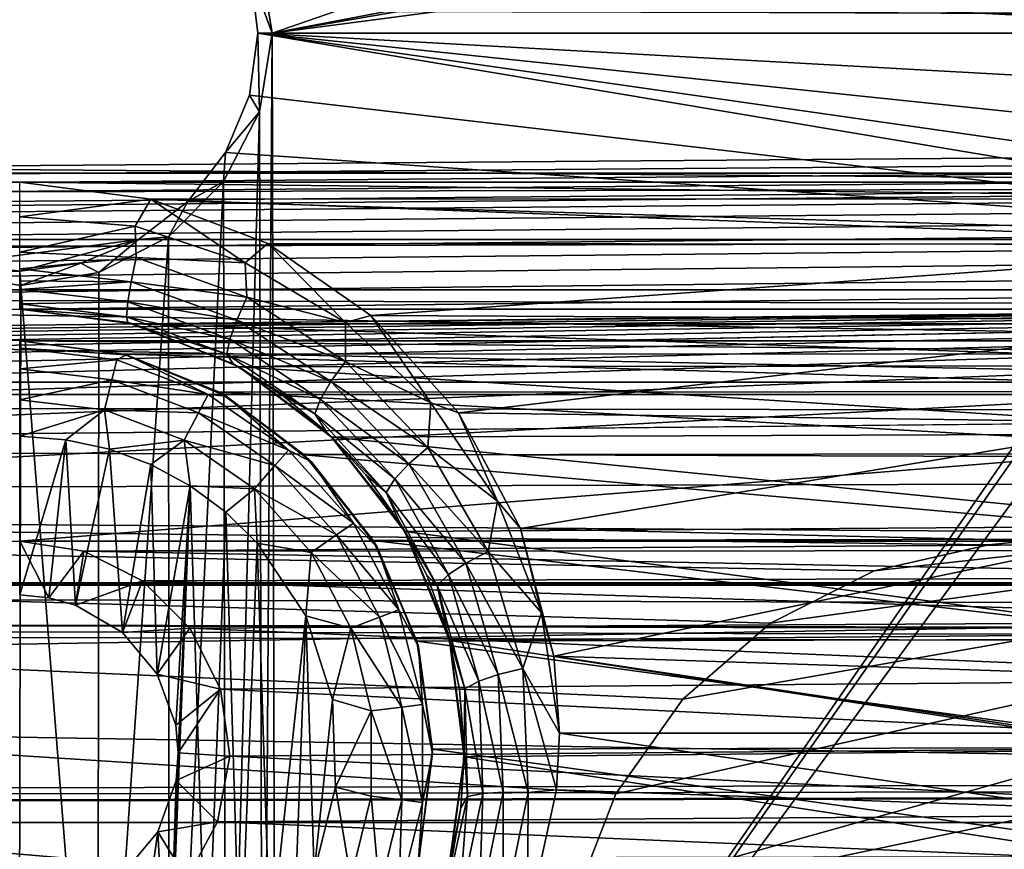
# Model space of a CAD drawing. Header units: metres. Extents: x -95 to 103, y -12 to 12.
# Tile 364 of 520: x -24.2 to -21.1, y 2.08 to 4.69. Entities that reach past the tile are written whole.
import ezdxf

# ---------------------------------------------------------------- set-up
doc = ezdxf.new("R2010")
doc.units = ezdxf.units.M
doc.layers.add('solid_P74500', color=7, linetype='CONTINUOUS')
doc.layers.add('solid_P74500_01', color=7, linetype='CONTINUOUS')

msp = doc.modelspace()

# ---------------------------------------------------------------- linework, layer by layer
at = {"layer": 'solid_P74500'}
for points in [[(-28.405056, 4.65, -1.8), (-28.445498, 4.899806, -1.8), (-14.325, 7.792304, -1.8)], [(-28.405056, 4.65, -1.8), (-14.325, 7.792304, -1.8), (-24.449167, 5.404594, -1.8)], [(-23.405056, 4.65, -1.8), (-23.445498, 4.899806, -1.8), (-14.325, 7.792304, -1.8)], [(-23.405056, 4.65, -1.8), (-14.325, 7.792304, -1.8), (-19.449167, 5.404594, -1.8)], [(-23.405056, 4.65, -1.8), (-19.449167, 5.404594, -1.8), (-19.668255, 5.292052, -1.8)], [(92.5, 4.408051, 11.696763), (92.5, 5.292573, 11.32415), (-94.018356, 4.90858, 11.495906)], [(-23.405056, 4.65, -1.8), (-19.668255, 5.292052, -1.8), (-19.84202, 5.118156, -1.8)], [(-23.393276, 0, -1.8), (-23.405056, 4.65, -1.8), (-19.84202, 5.118156, -1.8)], [(-23.393276, 0, -1.8), (-19.84202, 5.118156, -1.8), (-19.954844, 4.898603, -1.8)], [(-84.199997, 3.78, -10.861012), (92.5, 5.112957, -10.30056), (-92.5, 5.004237, -10.35396)], [(-79.199997, 3.78, -10.861012), (92.5, 5.112957, -10.30056), (-84.199997, 3.78, -10.861012)], [(-74.199997, 3.78, -10.861012), (92.5, 5.112957, -10.30056), (-79.199997, 3.78, -10.861012)], [(-69.199997, 3.78, -10.861012), (92.5, 5.112957, -10.30056), (-74.199997, 3.78, -10.861012)], [(-64.199997, 3.78, -10.861012), (92.5, 5.112957, -10.30056), (-69.199997, 3.78, -10.861012)], [(-59.200001, 3.78, -10.861012), (92.5, 5.112957, -10.30056), (-64.199997, 3.78, -10.861012)], [(-54.200001, 3.78, -10.861012), (92.5, 5.112957, -10.30056), (-59.200001, 3.78, -10.861012)], [(-49.200001, 3.78, -10.861012), (92.5, 5.112957, -10.30056), (-54.200001, 3.78, -10.861012)], [(-44.200001, 3.78, -10.861012), (92.5, 5.112957, -10.30056), (-49.200001, 3.78, -10.861012)], [(-39.200001, 3.78, -10.861012), (92.5, 5.112957, -10.30056), (-44.200001, 3.78, -10.861012)], [(-34.200001, 3.78, -10.861012), (92.5, 5.112957, -10.30056), (-39.200001, 3.78, -10.861012)], [(-29.200001, 3.78, -10.861012), (92.5, 5.112957, -10.30056), (-34.200001, 3.78, -10.861012)], [(-24.200001, 3.78, -10.861012), (92.5, 5.112957, -10.30056), (-29.200001, 3.78, -10.861012)], [(-19.200001, 3.78, -10.861012), (92.5, 5.112957, -10.30056), (-24.200001, 3.78, -10.861012)], [(-17, 3.510733, 10.951016), (-90.699997, 3.510733, 10.951016), (-92.5, 5.004237, 10.35396)], [(-23.5368, 5, -6.970472), (-19.949821, 4.65, -6.970472), (-19.927612, 4.831388, -6.970472)], [(-23.472389, 4.831395, -6.970472), (-19.949821, 4.65, -6.970472), (-23.5368, 5, -6.970472)], [(92.5, 4.408051, 11.696763), (-94.018356, 4.90858, 11.495906), (-94.018356, 3.995162, 11.844352)], [(-23.472389, 4.831395, -6.970472), (-23.445498, 4.899806, -1.8), (-23.405056, 4.65, -1.8)], [(-13, 4.886709, 9.854952), (-90.699997, 4.886709, 9.854952), (-90.699997, 4.208374, 10.163147)], [(-13, 4.208375, 10.163148), (-13, 4.886709, 9.854952), (-90.699997, 4.208374, 10.163147)], [(-23.393276, 0, -1.8), (-19.954844, 4.898603, -1.8), (-19.994944, 4.65, -1.8)], [(-23.472389, 4.831395, -6.970472), (-23.405056, 4.65, -1.8), (-23.450178, 4.65, -6.970472)], [(-23.472389, 4.831395, -6.970472), (-23.450178, 4.65, -6.970472), (-19.949821, 4.65, -6.970472)], [(-19.200001, 3.68, -9.190625), (-87, 4.775385, -8.672122), (-13, 4.775385, -8.672122)], [(-19.200001, 3.68, -9.190625), (-24.200001, 3.68, -9.190625), (-87, 4.775385, -8.672122)], [(-19.199999, 4.180326, -11.780274), (-24.199999, 4.180326, -11.780274), (-94.018356, 4.765634, -11.555896)], [(-23.450178, 4.65, -6.970472), (-23.445156, 4.401396, -1.8), (-23.476311, 4.454034, -6.970472)], [(-23.450178, 4.65, -6.970472), (-23.476311, 4.454034, -6.970472), (-19.573942, 4, -6.960236)], [(-23.450178, 4.65, -6.970472), (-23.405056, 4.65, -1.8), (-23.445156, 4.401396, -1.8)], [(-23.450178, 4.65, -6.970472), (-19.923687, 4.454027, -6.970472), (-19.949821, 4.65, -6.970472)], [(-23.450178, 4.65, -6.970472), (-19.848232, 4.273789, -6.970472), (-19.923687, 4.454027, -6.970472)], [(-23.450178, 4.65, -6.970472), (-19.729605, 4.119156, -6.970472), (-19.848232, 4.273789, -6.970472)], [(-23.450178, 4.65, -6.970472), (-19.573942, 4, -6.960236), (-19.729605, 4.119156, -6.970472)], [(-23.434315, 0.253508, -1.8), (-23.445156, 4.401396, -1.8), (-23.405056, 4.65, -1.8)], [(-23.393276, 0, -1.8), (-23.434315, 0.253508, -1.8), (-23.405056, 4.65, -1.8)], [(-23.393276, 0, -1.8), (-19.994944, 4.65, -1.8), (-20.006725, 0, -1.8)], [(-23.476311, 4.454034, -6.970472), (-23.445156, 4.401396, -1.8), (-23.551762, 4.273797, -6.970472)], [(-23.476311, 4.454034, -6.970472), (-23.551762, 4.273797, -6.970472), (-19.573942, 4, -6.960236)], [(92.5, 3.494029, 12.000992), (92.5, 4.408051, 11.696763), (-94.018356, 3.995162, 11.844352)], [(-23.550743, 0.477996, -1.8), (-23.55798, 4.181844, -1.8), (-23.445156, 4.401396, -1.8)], [(-23.551762, 4.273797, -6.970472), (-23.445156, 4.401396, -1.8), (-23.55798, 4.181844, -1.8)], [(-23.434315, 0.253508, -1.8), (-23.550743, 0.477996, -1.8), (-23.445156, 4.401396, -1.8)], [(-23.551762, 4.273797, -6.970472), (-23.55798, 4.181844, -1.8), (-23.670391, 4.119162, -6.970472)], [(-23.551762, 4.273797, -6.970472), (-23.670391, 4.119162, -6.970472), (-19.573942, 4, -6.960236)], [(-13, 4.208375, 10.163148), (-90.699997, 4.208374, 10.163147), (-90.699997, 3.510733, 10.424719)], [(-13, 4.208375, 10.163148), (-90.699997, 3.510733, 10.424719), (-13, 3.510733, 10.424719)], [(-19.612526, 4.127575, -11.798862), (-23.786573, 4.126879, -11.799105), (-24.199999, 4.180326, -11.780274)], [(-24.199993, 4.071077, -11.797418), (-24.199999, 4.180326, -11.780274), (-23.786573, 4.126879, -11.799105)], [(-19.612526, 4.127575, -11.798862), (-24.199999, 4.180326, -11.780274), (-19.199999, 4.180326, -11.780274)], [(-23.729462, 0.654936, -1.8), (-23.731745, 4.007948, -1.8), (-23.55798, 4.181844, -1.8)], [(-23.670391, 4.119162, -6.970472), (-23.55798, 4.181844, -1.8), (-23.731745, 4.007948, -1.8)], [(-23.550743, 0.477996, -1.8), (-23.729462, 0.654936, -1.8), (-23.55798, 4.181844, -1.8)], [(-23.83674, 4.041659, -11.812314), (-24.199993, 4.071077, -11.797418), (-23.786573, 4.126879, -11.799105)], [(-23.489725, 3.925882, -11.85463), (-23.83674, 4.041659, -11.812314), (-23.786573, 4.126879, -11.799105)], [(-19.612526, 4.127575, -11.798862), (-19.986578, 3.98357, -11.848256), (-23.786573, 4.126879, -11.799105)], [(-19.986578, 3.98357, -11.848256), (-23.419106, 3.986856, -11.847151), (-23.786573, 4.126879, -11.799105)], [(-23.489725, 3.925882, -11.85463), (-23.786573, 4.126879, -11.799105), (-23.419106, 3.986856, -11.847151)], [(-23.670391, 4.119162, -6.970472), (-23.731745, 4.007948, -1.8), (-23.826057, 4, -6.960236)], [(-23.670391, 4.119162, -6.970472), (-23.826057, 4, -6.960236), (-19.573942, 4, -6.960236)], [(-23.83674, 4.041659, -11.812314), (-24.199991, 3.959508, -11.77234), (-24.199993, 4.071077, -11.797418)], [(-23.833181, 3.943024, -11.799177), (-24.199991, 3.959508, -11.77234), (-23.83674, 4.041659, -11.812314)], [(-23.833181, 3.943024, -11.799177), (-23.83674, 4.041659, -11.812314), (-23.489725, 3.925882, -11.85463)], [(-15, 4, -7.726118), (-85.675003, 3.840867, -7.806155), (-14.325, 3.841013, -7.806084)], [(-15, 4, -7.726118), (-85, 4, -7.72593), (-85.675003, 3.840867, -7.806155)], [(-85, 4, -6.965354), (-85, 4, -7.72593), (-15, 4, -7.726118)], [(-84.573944, 4, -6.962795), (-85, 4, -6.965354), (-15, 4, -7.726118)], [(-83.826057, 4, -6.960236), (-84.573944, 4, -6.962795), (-15, 4, -7.726118)], [(-79.573944, 4, -6.960236), (-83.826057, 4, -6.960236), (-15, 4, -7.726118)], [(-78.826057, 4, -6.960236), (-79.573944, 4, -6.960236), (-15, 4, -7.726118)], [(-74.573944, 4, -6.960236), (-78.826057, 4, -6.960236), (-15, 4, -7.726118)], [(-73.826057, 4, -6.960236), (-74.573944, 4, -6.960236), (-15, 4, -7.726118)], [(-69.573944, 4, -6.960236), (-73.826057, 4, -6.960236), (-15, 4, -7.726118)], [(-68.826057, 4, -6.960236), (-69.573944, 4, -6.960236), (-15, 4, -7.726118)], [(-64.573944, 4, -6.960236), (-68.826057, 4, -6.960236), (-15, 4, -7.726118)], [(-63.826057, 4, -6.960236), (-64.573944, 4, -6.960236), (-15, 4, -7.726118)], [(-59.57394, 4, -6.960236), (-63.826057, 4, -6.960236), (-15, 4, -7.726118)], [(-58.826057, 4, -6.960236), (-59.57394, 4, -6.960236), (-15, 4, -7.726118)], [(-54.57394, 4, -6.960236), (-58.826057, 4, -6.960236), (-15, 4, -7.726118)], [(-53.826057, 4, -6.960236), (-54.57394, 4, -6.960236), (-15, 4, -7.726118)], [(-49.57394, 4, -6.960236), (-53.826057, 4, -6.960236), (-15, 4, -7.726118)], [(-48.826057, 4, -6.960236), (-49.57394, 4, -6.960236), (-15, 4, -7.726118)], [(-44.57394, 4, -6.960236), (-48.826057, 4, -6.960236), (-15, 4, -7.726118)], [(-43.826057, 4, -6.960236), (-44.57394, 4, -6.960236), (-15, 4, -7.726118)], [(-39.57394, 4, -6.960236), (-43.826057, 4, -6.960236), (-15, 4, -7.726118)], [(-38.826057, 4, -6.960236), (-39.57394, 4, -6.960236), (-15, 4, -7.726118)], [(-34.57394, 4, -6.960236), (-38.826057, 4, -6.960236), (-15, 4, -7.726118)], [(-33.826057, 4, -6.960236), (-34.57394, 4, -6.960236), (-15, 4, -7.726118)], [(-29.573942, 4, -6.960236), (-33.826057, 4, -6.960236), (-15, 4, -7.726118)], [(-28.826057, 4, -6.960236), (-29.573942, 4, -6.960236), (-15, 4, -7.726118)], [(-24.573942, 4, -6.960236), (-28.826057, 4, -6.960236), (-15, 4, -7.726118)], [(-24.573942, 4, -6.960236), (-15, 4, -7.726118), (-23.826057, 4, -6.960236)], [(-24.392433, 3.925195, -6.95), (-24.573942, 4, -6.960236), (-23.826057, 4, -6.960236)], [(-24.392433, 3.925195, -6.95), (-23.826057, 4, -6.960236), (-24.19998, 3.900265, -6.95)], [(-24.19998, 3.900265, -6.95), (-23.826057, 4, -6.960236), (-24.007538, 3.925202, -6.95)], [(-24.007538, 3.925202, -6.95), (-23.826057, 4, -6.960236), (-23.950832, 3.895406, -1.8)], [(-23.953402, 0.767877, -1.8), (-23.950832, 3.895406, -1.8), (-23.731745, 4.007948, -1.8)], [(-23.729462, 0.654936, -1.8), (-23.953402, 0.767877, -1.8), (-23.731745, 4.007948, -1.8)], [(-23.826057, 4, -6.960236), (-23.731745, 4.007948, -1.8), (-23.950832, 3.895406, -1.8)], [(-23.826057, 4, -6.960236), (-15, 4, -7.726118), (-19.573942, 4, -6.960236)], [(92.5, 3.494029, 12.000992), (-94.018356, 3.995162, 11.844352), (-94.018356, 3.057308, 12.120349)], [(-23.174294, 3.73789, -11.919488), (-23.489725, 3.925882, -11.85463), (-23.419106, 3.986856, -11.847151)], [(-19.986578, 3.98357, -11.848256), (-23.094149, 3.760041, -11.921078), (-23.419106, 3.986856, -11.847151)], [(-23.174294, 3.73789, -11.919488), (-23.419106, 3.986856, -11.847151), (-23.094149, 3.760041, -11.921078)], [(-19.986578, 3.98357, -11.848256), (-20.320726, 3.746235, -11.925424), (-23.094149, 3.760041, -11.921078)], [(-23.833181, 3.943024, -11.799177), (-24.199991, 3.907118, -11.742806), (-24.199991, 3.959508, -11.77234)], [(-23.849001, 3.866052, -11.759609), (-24.199991, 3.907118, -11.742806), (-23.833181, 3.943024, -11.799177)], [(-23.849001, 3.866052, -11.759609), (-23.833181, 3.943024, -11.799177), (-23.485121, 3.817962, -11.847516)], [(-23.485121, 3.817962, -11.847516), (-23.833181, 3.943024, -11.799177), (-23.489725, 3.925882, -11.85463)], [(-24.392433, 3.925195, -6.95), (-24.19998, 3.900265, -6.95), (-24.442997, 3.893337, -1.8)], [(-23.849001, 3.866052, -11.759609), (-24.199991, 3.869437, -11.711346), (-24.199991, 3.907118, -11.742806)], [(-24.19998, 3.900265, -6.95), (-24.007538, 3.925202, -6.95), (-24.196892, 3.855084, -1.8)], [(-24.007538, 3.925202, -6.95), (-23.950832, 3.895406, -1.8), (-24.196892, 3.855084, -1.8)], [(-23.485121, 3.817962, -11.847516), (-23.489725, 3.925882, -11.85463), (-23.174294, 3.73789, -11.919488)], [(-24.19998, 3.900265, -6.95), (-24.196892, 3.855084, -1.8), (-24.442997, 3.893337, -1.8)], [(-24.203154, 0.806697, -1.8), (-24.442997, 3.893337, -1.8), (-24.196892, 3.855084, -1.8)], [(-23.953402, 0.767877, -1.8), (-24.196892, 3.855084, -1.8), (-23.950832, 3.895406, -1.8)], [(-23.953402, 0.767877, -1.8), (-24.203154, 0.806697, -1.8), (-24.196892, 3.855084, -1.8)], [(-23.849001, 3.866052, -11.759609), (-24.199991, 3.842534, -11.68102), (-24.199991, 3.869437, -11.711346)], [(-23.849001, 3.866052, -11.759609), (-23.859472, 3.80307, -11.699021), (-24.199991, 3.842534, -11.68102)], [(-23.849001, 3.866052, -11.759609), (-23.516541, 3.745757, -11.808289), (-23.859472, 3.80307, -11.699021)], [(-23.849001, 3.866052, -11.759609), (-23.485121, 3.817962, -11.847516), (-23.516541, 3.745757, -11.808289)], [(-84.199997, 3.049433, -8.148065), (-14.325, 3.841013, -7.806084), (-85.675003, 3.840867, -7.806155)], [(-84.199997, 3.049433, -8.148065), (-79.199997, 3.049433, -8.148065), (-14.325, 3.841013, -7.806084)], [(-79.199997, 3.049433, -8.148065), (-74.199997, 3.049433, -8.148065), (-14.325, 3.841013, -7.806084)], [(-74.199997, 3.049433, -8.148065), (-69.199997, 3.049433, -8.148065), (-14.325, 3.841013, -7.806084)], [(-69.199997, 3.049433, -8.148065), (-64.199997, 3.049433, -8.148065), (-14.325, 3.841013, -7.806084)], [(-64.199997, 3.049433, -8.148065), (-59.200001, 3.049433, -8.148065), (-14.325, 3.841013, -7.806084)], [(-59.200001, 3.049433, -8.148065), (-54.200001, 3.049433, -8.148065), (-14.325, 3.841013, -7.806084)], [(-54.200001, 3.049433, -8.148065), (-49.200001, 3.049433, -8.148065), (-14.325, 3.841013, -7.806084)], [(-49.200001, 3.049433, -8.148065), (-44.200001, 3.049433, -8.148065), (-14.325, 3.841013, -7.806084)], [(-44.200001, 3.049433, -8.148065), (-39.200001, 3.049433, -8.148065), (-14.325, 3.841013, -7.806084)], [(-39.200001, 3.049433, -8.148065), (-34.200001, 3.049433, -8.148065), (-14.325, 3.841013, -7.806084)], [(-34.200001, 3.049433, -8.148065), (-29.200001, 3.049433, -8.148065), (-14.325, 3.841013, -7.806084)], [(-29.200001, 3.049433, -8.148065), (-24.200001, 3.049433, -8.148065), (-14.325, 3.841013, -7.806084)], [(-24.200001, 3.049433, -8.148065), (-19.200001, 3.049433, -8.148065), (-14.325, 3.841013, -7.806084)], [(-23.859472, 3.80307, -11.699021), (-24.199993, 3.796656, -11.596404), (-24.199991, 3.842534, -11.68102)], [(-23.516541, 3.745757, -11.808289), (-23.485121, 3.817962, -11.847516), (-23.173548, 3.61561, -11.920643)], [(-23.173548, 3.61561, -11.920643), (-23.485121, 3.817962, -11.847516), (-23.174294, 3.73789, -11.919488)], [(-23.863745, 3.756431, -11.614441), (-24.200001, 3.78, -11.49755), (-24.199993, 3.796656, -11.596404)], [(-23.859472, 3.80307, -11.699021), (-23.863745, 3.756431, -11.614441), (-24.199993, 3.796656, -11.596404)], [(-23.859472, 3.80307, -11.699021), (-23.538082, 3.68514, -11.748222), (-23.863745, 3.756431, -11.614441)], [(-23.516541, 3.745757, -11.808289), (-23.538082, 3.68514, -11.748222), (-23.859472, 3.80307, -11.699021)], [(-19.200001, 3.78, -10.861012), (-24.200001, 3.78, -10.861012), (-23.842264, 3.733493, -10.877088)], [(-23.859436, 3.737946, -11.515864), (-23.842264, 3.733493, -10.877088), (-24.200001, 3.78, -10.861012)], [(-23.859436, 3.737946, -11.515864), (-24.200001, 3.78, -10.861012), (-24.200001, 3.78, -11.49755)], [(-23.863745, 3.756431, -11.614441), (-23.859436, 3.737946, -11.515864), (-24.200001, 3.78, -11.49755)], [(-23.538082, 3.68514, -11.748222), (-23.548164, 3.638093, -11.66437), (-23.863745, 3.756431, -11.614441)], [(-23.863745, 3.756431, -11.614441), (-23.548164, 3.638093, -11.66437), (-23.859436, 3.737946, -11.515864)], [(-19.555456, 3.733841, -10.876968), (-19.200001, 3.78, -10.861012), (-23.842264, 3.733493, -10.877088)], [(-22.905079, 3.484595, -11.999887), (-23.174294, 3.73789, -11.919488), (-23.094149, 3.760041, -11.921078)], [(-20.320726, 3.746235, -11.925424), (-22.818439, 3.453269, -12.013532), (-23.094149, 3.760041, -11.921078)], [(-22.905079, 3.484595, -11.999887), (-23.094149, 3.760041, -11.921078), (-22.818439, 3.453269, -12.013532)], [(-23.528179, 3.608274, -11.569904), (-23.842264, 3.733493, -10.877088), (-23.859436, 3.737946, -11.515864)], [(-23.548164, 3.638093, -11.66437), (-23.528179, 3.608274, -11.569904), (-23.859436, 3.737946, -11.515864)], [(-19.882601, 3.602482, -10.921178), (-19.555456, 3.733841, -10.876968), (-23.842264, 3.733493, -10.877088)], [(-19.882601, 3.602482, -10.921178), (-23.842264, 3.733493, -10.877088), (-23.510136, 3.598021, -10.922648)], [(-23.528179, 3.608274, -11.569904), (-23.510136, 3.598021, -10.922648), (-23.842264, 3.733493, -10.877088)], [(-23.516541, 3.745757, -11.808289), (-23.219816, 3.551673, -11.881769), (-23.538082, 3.68514, -11.748222)], [(-23.516541, 3.745757, -11.808289), (-23.173548, 3.61561, -11.920643), (-23.219816, 3.551673, -11.881769)], [(-23.173548, 3.61561, -11.920643), (-23.174294, 3.73789, -11.919488), (-22.905079, 3.484595, -11.999887)], [(-20.320726, 3.746235, -11.925424), (-20.60224, 3.423377, -12.022083), (-22.818439, 3.453269, -12.013532)], [(-19.522419, 3.639383, -9.207247), (-23.872667, 3.637856, -9.207389), (-24.200001, 3.68, -9.190625)], [(-24.200001, 3.68, -12.7), (-24.200001, 3.68, -9.190625), (-23.872667, 3.637856, -9.207389)], [(-19.522419, 3.639383, -9.207247), (-24.200001, 3.68, -9.190625), (-19.200001, 3.68, -9.190625)], [(-24.200001, 3.68, -12.7), (-23.872667, 3.637856, -9.207389), (-23.863535, 3.635704, -12.7)], [(-24.200001, 3.68, -12.7), (-23.863535, 3.635704, -12.7), (-24.200001, 3.657254, -12.814588)], [(-23.538082, 3.68514, -11.748222), (-23.252956, 3.495954, -11.822245), (-23.548164, 3.638093, -11.66437)], [(-23.219816, 3.551673, -11.881769), (-23.252956, 3.495954, -11.822245), (-23.538082, 3.68514, -11.748222)], [(-24.200001, 3.657254, -12.814588), (-23.894333, 3.620139, -12.814588), (-24.200001, 3.592215, -12.912048)], [(-23.863535, 3.635704, -12.7), (-23.894333, 3.620139, -12.814588), (-24.200001, 3.657254, -12.814588)], [(-23.863535, 3.635704, -12.7), (-23.60643, 3.510952, -12.814588), (-23.894333, 3.620139, -12.814588)], [(-19.522419, 3.639383, -9.207247), (-19.824059, 3.520417, -9.252987), (-23.872667, 3.637856, -9.207389)], [(-19.824059, 3.520417, -9.252987), (-23.571135, 3.51812, -9.253801), (-23.872667, 3.637856, -9.207389)], [(-23.863535, 3.635704, -12.7), (-23.872667, 3.637856, -9.207389), (-23.571135, 3.51812, -9.253801)], [(-23.863535, 3.635704, -12.7), (-23.571135, 3.51812, -9.253801), (-23.549999, 3.505833, -12.7)], [(-23.863535, 3.635704, -12.7), (-23.549999, 3.505833, -12.7), (-23.60643, 3.510952, -12.814588)], [(-23.252956, 3.495954, -11.822245), (-23.270855, 3.449903, -11.739147), (-23.548164, 3.638093, -11.66437)], [(-23.548164, 3.638093, -11.66437), (-23.270855, 3.449903, -11.739147), (-23.528179, 3.608274, -11.569904)], [(-23.894333, 3.620139, -12.814588), (-23.909899, 3.556991, -12.912048), (-24.200001, 3.592215, -12.912048)], [(-23.894333, 3.620139, -12.814588), (-23.60643, 3.510952, -12.814588), (-23.909899, 3.556991, -12.912048)], [(-23.374432, 3.510679, -11.608834), (-23.510136, 3.598021, -10.922648), (-23.528179, 3.608274, -11.569904)], [(-23.270855, 3.449903, -11.739147), (-23.374432, 3.510679, -11.608834), (-23.528179, 3.608274, -11.569904)], [(-20.170376, 3.387967, -10.989617), (-19.882601, 3.602482, -10.921178), (-23.510136, 3.598021, -10.922648)], [(-20.170376, 3.387967, -10.989617), (-23.510136, 3.598021, -10.922648), (-23.218449, 3.377074, -10.99297)], [(-23.234188, 3.393512, -11.653023), (-23.218449, 3.377074, -10.99297), (-23.510136, 3.598021, -10.922648)], [(-23.234188, 3.393512, -11.653023), (-23.510136, 3.598021, -10.922648), (-23.374432, 3.510679, -11.608834)], [(-23.219816, 3.551673, -11.881769), (-23.173548, 3.61561, -11.920643), (-22.915142, 3.344552, -12.009681)], [(-22.915142, 3.344552, -12.009681), (-23.173548, 3.61561, -11.920643), (-22.905079, 3.484595, -11.999887)], [(-24.200001, 3.592215, -12.912048), (-23.909899, 3.556991, -12.912048), (-24.200001, 3.494805, -12.977164)], [(-8.2, 2.162539, 9.147798), (-90.699997, 2.162539, 9.147798), (-90.699997, 3.55, 8.703878)], [(-16.67, 3.55, 0.5), (-90.699997, 3.55, 8.703878), (-88, 3.55, 0.5)], [(-16.67, 3.55, 8.703878), (-90.699997, 3.55, 8.703878), (-16.67, 3.55, 0.5)], [(-16.67, 3.05, 8.891428), (-8.2, 2.162539, 9.147798), (-90.699997, 3.55, 8.703878)], [(-16.67, 3.301332, 8.801205), (-16.67, 3.05, 8.891428), (-90.699997, 3.55, 8.703878)], [(-16.67, 3.301332, 8.801205), (-90.699997, 3.55, 8.703878), (-16.67, 3.55, 8.703878)], [(-16.950249, 3.457469, 0.5), (-16.67, 3.55, 0.5), (-88, 3.55, 0.5)], [(-16.950249, 3.457469, 0.5), (-88, 3.55, 0.5), (-37.956421, 3.255723, 0.5)], [(-23.909899, 3.556991, -12.912048), (-23.93321, 3.462411, -12.977164), (-24.200001, 3.494805, -12.977164)], [(-23.909899, 3.556991, -12.912048), (-23.636656, 3.453363, -12.912048), (-23.93321, 3.462411, -12.977164)], [(-23.60643, 3.510952, -12.814588), (-23.636656, 3.453363, -12.912048), (-23.909899, 3.556991, -12.912048)], [(-23.219816, 3.551673, -11.881769), (-22.974632, 3.292529, -11.971021), (-23.252956, 3.495954, -11.822245)], [(-23.219816, 3.551673, -11.881769), (-22.915142, 3.344552, -12.009681), (-22.974632, 3.292529, -11.971021)], [(-90.699997, 3.510733, 10.845956), (-90.699997, 3.510733, 10.951016), (-17, 3.510733, 10.951016)], [(-90.699997, 3.510733, 10.845956), (-17, 3.510733, 10.951016), (-90.699997, 3.510733, 10.424719)], [(-15.000362, 3.510733, 10.6882), (-90.699997, 3.510733, 10.424719), (-17, 3.510733, 10.951016)], [(-13, 3.510733, 10.424719), (-90.699997, 3.510733, 10.424719), (-15.000362, 3.510733, 10.6882)], [(-23.60643, 3.510952, -12.814588), (-23.353024, 3.336038, -12.814588), (-23.636656, 3.453363, -12.912048)], [(-23.549999, 3.505833, -12.7), (-23.353024, 3.336038, -12.814588), (-23.60643, 3.510952, -12.814588)], [(-19.824059, 3.520417, -9.252987), (-20.092598, 3.325129, -9.324692), (-23.571135, 3.51812, -9.253801)], [(-20.092598, 3.325129, -9.324692), (-23.304291, 3.320911, -9.32639), (-23.571135, 3.51812, -9.253801)], [(-23.549999, 3.505833, -12.7), (-23.571135, 3.51812, -9.253801), (-23.304291, 3.320911, -9.32639)], [(-23.549999, 3.505833, -12.7), (-23.304291, 3.320911, -9.32639), (-23.280762, 3.299239, -12.7)], [(-23.549999, 3.505833, -12.7), (-23.280762, 3.299239, -12.7), (-23.353024, 3.336038, -12.814588)], [(-23.270855, 3.449903, -11.739147), (-23.234188, 3.393512, -11.653023), (-23.374432, 3.510679, -11.608834)], [(89.300003, 2.55, 12.237136), (92.5, 3.494029, 12.000992), (-94.018356, 3.057308, 12.120349)], [(-24.200001, 3.494805, -12.977164), (-23.93321, 3.462411, -12.977164), (-24.200001, 3.38, -13)], [(-23.252956, 3.495954, -11.822245), (-23.01914, 3.244979, -11.911822), (-23.270855, 3.449903, -11.739147)], [(-22.974632, 3.292529, -11.971021), (-23.01914, 3.244979, -11.911822), (-23.252956, 3.495954, -11.822245)], [(-22.915142, 3.344552, -12.009681), (-22.905079, 3.484595, -11.999887), (-22.695288, 3.175596, -12.088072)], [(-22.695288, 3.175596, -12.088072), (-22.905079, 3.484595, -11.999887), (-22.818439, 3.453269, -12.013532)], [(-21.149256, 3.037568, 0.5), (-16.950249, 3.457469, 0.5), (-37.956421, 3.255723, 0.5)], [(-23.93321, 3.462411, -12.977164), (-24.054956, 3.36864, -13), (-24.200001, 3.38, -13)], [(-23.93321, 3.462411, -12.977164), (-23.917509, 3.339016, -13), (-24.054956, 3.36864, -13)], [(-23.93321, 3.462411, -12.977164), (-23.681925, 3.367111, -12.977164), (-23.917509, 3.339016, -13)], [(-23.636656, 3.453363, -12.912048), (-23.681925, 3.367111, -12.977164), (-23.93321, 3.462411, -12.977164)], [(-23.636656, 3.453363, -12.912048), (-23.396152, 3.287356, -12.912048), (-23.681925, 3.367111, -12.977164)], [(-23.353024, 3.336038, -12.814588), (-23.396152, 3.287356, -12.912048), (-23.636656, 3.453363, -12.912048)], [(-23.01914, 3.244979, -11.911822), (-23.046228, 3.202752, -11.829181), (-23.270855, 3.449903, -11.739147)], [(-23.270855, 3.449903, -11.739147), (-23.046228, 3.202752, -11.829181), (-23.234188, 3.393512, -11.653023)], [(-20.60224, 3.423377, -12.022083), (-22.623232, 3.089321, -12.112229), (-22.818439, 3.453269, -12.013532)], [(-22.695288, 3.175596, -12.088072), (-22.818439, 3.453269, -12.013532), (-22.623232, 3.089321, -12.112229)], [(-16.950249, 3.457469, 2), (-22.322382, 2.252624, 2), (-22.454512, 1.91126, 2)], [(-21.049751, 2.042531, 2), (-16.950249, 3.457469, 2), (-22.454512, 1.91126, 2)], [(-16.950249, 3.457469, 2), (-22.111977, 2.551388, 2), (-22.322382, 2.252624, 2)], [(-16.950249, 3.457469, 2), (-21.835627, 2.790458, 2), (-22.111977, 2.551388, 2)], [(-16.950249, 3.457469, 2), (-21.509121, 2.955877, 2), (-21.835627, 2.790458, 2)], [(-16.950249, 3.457469, 2), (-21.149256, 3.037568, 2), (-21.509121, 2.955877, 2)], [(-16.950249, 3.457469, 2), (-16.950249, 3.457469, 0.5), (-21.149256, 3.037568, 0.5)], [(-16.950249, 3.457469, 2), (-21.149256, 3.037568, 0.5), (-21.149256, 3.037568, 2)], [(-20.60224, 3.423377, -12.022083), (-20.792988, 3.046415, -12.123092), (-22.623232, 3.089321, -12.112229)], [(-24.200001, 3.38, -13), (-24.054956, 3.36864, -13), (-24.200001, 2.88, -13)], [(-23.109665, 3.258162, -11.703462), (-23.218449, 3.377074, -10.99297), (-23.234188, 3.393512, -11.653023)], [(-23.046228, 3.202752, -11.829181), (-23.109665, 3.258162, -11.703462), (-23.234188, 3.393512, -11.653023)], [(-20.402279, 3.097138, -11.075095), (-20.170376, 3.387967, -10.989617), (-23.218449, 3.377074, -10.99297)], [(-24.054956, 3.36864, -13), (-24.108688, 2.870527, -13), (-24.200001, 2.88, -13)], [(-24.054956, 3.36864, -13), (-24.024685, 2.847855, -13), (-24.108688, 2.870527, -13)], [(-24.054956, 3.36864, -13), (-23.917509, 3.339016, -13), (-24.024685, 2.847855, -13)], [(-23.681925, 3.367111, -12.977164), (-23.787128, 3.290737, -13), (-23.917509, 3.339016, -13)], [(-23.681925, 3.367111, -12.977164), (-23.663015, 3.223215, -13), (-23.787128, 3.290737, -13)], [(-23.681925, 3.367111, -12.977164), (-23.460747, 3.214443, -12.977164), (-23.663015, 3.223215, -13)], [(-23.396152, 3.287356, -12.912048), (-23.460747, 3.214443, -12.977164), (-23.681925, 3.367111, -12.977164)], [(-20.402279, 3.097138, -11.075095), (-23.218449, 3.377074, -10.99297), (-22.987381, 3.07956, -11.079996)], [(-23.003439, 3.106803, -11.755662), (-22.987381, 3.07956, -11.079996), (-23.218449, 3.377074, -10.99297)], [(-23.003439, 3.106803, -11.755662), (-23.218449, 3.377074, -10.99297), (-23.109665, 3.258162, -11.703462)], [(-23.917509, 3.339016, -13), (-23.876675, 2.760992, -13), (-24.024685, 2.847855, -13)], [(-23.917509, 3.339016, -13), (-23.787128, 3.290737, -13), (-23.876675, 2.760992, -13)], [(-23.353024, 3.336038, -12.814588), (-23.14884, 3.105563, -12.814588), (-23.396152, 3.287356, -12.912048)], [(-23.280762, 3.299239, -12.7), (-23.14884, 3.105563, -12.814588), (-23.353024, 3.336038, -12.814588)], [(-20.092598, 3.325129, -9.324692), (-20.310333, 3.056137, -9.416439), (-23.304291, 3.320911, -9.32639)], [(-20.310333, 3.056137, -9.416439), (-23.08658, 3.050882, -9.41818), (-23.304291, 3.320911, -9.32639)], [(-23.280762, 3.299239, -12.7), (-23.304291, 3.320911, -9.32639), (-23.08658, 3.050882, -9.41818)], [(-22.974632, 3.292529, -11.971021), (-22.915142, 3.344552, -12.009681), (-22.724913, 3.016603, -12.105072)], [(-22.724913, 3.016603, -12.105072), (-22.915142, 3.344552, -12.009681), (-22.695288, 3.175596, -12.088072)], [(-23.787128, 3.290737, -13), (-23.767344, 2.63014, -13), (-23.876675, 2.760992, -13)], [(-23.787128, 3.290737, -13), (-23.663015, 3.223215, -13), (-23.767344, 2.63014, -13)], [(-23.396152, 3.287356, -12.912048), (-23.202366, 3.068617, -12.912048), (-23.460747, 3.214443, -12.977164)], [(-23.14884, 3.105563, -12.814588), (-23.202366, 3.068617, -12.912048), (-23.396152, 3.287356, -12.912048)], [(-23.280762, 3.299239, -12.7), (-23.08658, 3.050882, -9.41818), (-23.074167, 3.03, -12.7)], [(-23.280762, 3.299239, -12.7), (-23.074167, 3.03, -12.7), (-23.14884, 3.105563, -12.814588)], [(-22.974632, 3.292529, -11.971021), (-22.794926, 2.979945, -12.066422), (-23.01914, 3.244979, -11.911822)], [(-22.974632, 3.292529, -11.971021), (-22.724913, 3.016603, -12.105072), (-22.794926, 2.979945, -12.066422)], [(-21.509121, -2.955877, 0.5), (-37.956421, 3.255723, 0.5), (-37.956421, 2.251903, 0.5)], [(-21.509159, 2.955863, 0.5), (-21.149256, 3.037568, 0.5), (-37.956421, 3.255723, 0.5)], [(-21.835682, 2.790421, 0.5), (-21.509159, 2.955863, 0.5), (-37.956421, 3.255723, 0.5)], [(-22.112028, 2.551333, 0.5), (-21.835682, 2.790421, 0.5), (-37.956421, 3.255723, 0.5)], [(-22.322412, 2.252565, 0.5), (-22.112028, 2.551333, 0.5), (-37.956421, 3.255723, 0.5)], [(-22.454523, 1.91122, 0.5), (-22.322412, 2.252565, 0.5), (-37.956421, 3.255723, 0.5)], [(-22.5, 1.545012, 0.5), (-22.454523, 1.91122, 0.5), (-37.956421, 3.255723, 0.5)], [(-22.5, -1.545012, 0.5), (-22.5, 1.545012, 0.5), (-37.956421, 3.255723, 0.5)], [(-22.454512, -1.91126, 0.5), (-22.5, -1.545012, 0.5), (-37.956421, 3.255723, 0.5)], [(-22.322382, -2.252624, 0.5), (-22.454512, -1.91126, 0.5), (-37.956421, 3.255723, 0.5)], [(-22.111977, -2.551388, 0.5), (-22.322382, -2.252624, 0.5), (-37.956421, 3.255723, 0.5)], [(-21.835627, -2.790458, 0.5), (-22.111977, -2.551388, 0.5), (-37.956421, 3.255723, 0.5)], [(-21.509121, -2.955877, 0.5), (-21.835627, -2.790458, 0.5), (-37.956421, 3.255723, 0.5)], [(-23.046228, 3.202752, -11.829181), (-23.003439, 3.106803, -11.755662), (-23.109665, 3.258162, -11.703462)], [(-23.01914, 3.244979, -11.911822), (-22.849318, 2.944101, -12.007238), (-23.046228, 3.202752, -11.829181)], [(-22.794926, 2.979945, -12.066422), (-22.849318, 2.944101, -12.007238), (-23.01914, 3.244979, -11.911822)], [(-23.663015, 3.223215, -13), (-23.708231, 2.469405, -13), (-23.767344, 2.63014, -13)], [(-23.663015, 3.223215, -13), (-23.731501, 1.497416, -13), (-23.70072, 2.382048, -13)], [(-23.663015, 3.223215, -13), (-23.611973, 1.571459, -13), (-23.731501, 1.497416, -13)], [(-23.663015, 3.223215, -13), (-23.70072, 2.382048, -13), (-23.708231, 2.469405, -13)], [(-23.663015, 3.223215, -13), (-23.550756, 3.140564, -13), (-23.611973, 1.571459, -13)], [(-23.460747, 3.214443, -12.977164), (-23.550756, 3.140564, -13), (-23.663015, 3.223215, -13)], [(-23.460747, 3.214443, -12.977164), (-23.451893, 3.04319, -13), (-23.550756, 3.140564, -13)], [(-23.460747, 3.214443, -12.977164), (-23.282534, 3.013281, -12.977164), (-23.451893, 3.04319, -13)], [(-23.202366, 3.068617, -12.912048), (-23.282534, 3.013281, -12.977164), (-23.460747, 3.214443, -12.977164)], [(-22.849318, 2.944101, -12.007238), (-22.885517, 2.909325, -11.924619), (-23.046228, 3.202752, -11.829181)], [(-23.046228, 3.202752, -11.829181), (-22.885517, 2.909325, -11.924619), (-23.003439, 3.106803, -11.755662)], [(-22.724913, 3.016603, -12.105072), (-22.695288, 3.175596, -12.088072), (-22.556755, 2.823383, -12.176609)], [(-22.556755, 2.823383, -12.176609), (-22.695288, 3.175596, -12.088072), (-22.623232, 3.089321, -12.112229)], [(-23.550756, 3.140564, -13), (-23.505365, 1.660704, -13), (-23.611973, 1.571459, -13)], [(-23.550756, 3.140564, -13), (-23.451893, 3.04319, -13), (-23.505365, 1.660704, -13)], [(-23.14884, 3.105563, -12.814588), (-23.005747, 2.832921, -12.814588), (-23.202366, 3.068617, -12.912048)], [(-23.074167, 3.03, -12.7), (-23.005747, 2.832921, -12.814588), (-23.14884, 3.105563, -12.814588)], [(-22.917635, 2.941731, -11.808992), (-22.987381, 3.07956, -11.079996), (-23.003439, 3.106803, -11.755662)], [(-22.885517, 2.909325, -11.924619), (-22.917635, 2.941731, -11.808992), (-23.003439, 3.106803, -11.755662)], [(-20.548115, 2.756503, -11.164752), (-20.402279, 3.097138, -11.075095), (-22.987381, 3.07956, -11.079996)], [(-20.548115, 2.756503, -11.164752), (-22.987381, 3.07956, -11.079996), (-22.846212, 2.735547, -11.169906)], [(-22.854237, 2.765902, -11.863027), (-22.846212, 2.735547, -11.169906), (-22.987381, 3.07956, -11.079996)], [(-22.854237, 2.765902, -11.863027), (-22.987381, 3.07956, -11.079996), (-22.917635, 2.941731, -11.808992)], [(-20.792988, 3.046415, -12.123092), (-22.517637, 2.687148, -12.207753), (-22.623232, 3.089321, -12.112229)], [(-22.556755, 2.823383, -12.176609), (-22.623232, 3.089321, -12.112229), (-22.517637, 2.687148, -12.207753)], [(89.300003, 2.55, 12.237136), (-94.018356, 3.057308, 12.120349), (-94.018356, 2.100752, 12.322209)], [(-24.200001, 3.049433, -8.148065), (-23.997627, 3.017784, -8.15984), (-19.200001, 3.049433, -8.148065)], [(-24.108688, 2.870527, -13), (-23.997627, 3.017784, -8.15984), (-24.200001, 3.049433, -8.148065)], [(-24.200001, 2.88, -13), (-24.108688, 2.870527, -13), (-24.200001, 3.049433, -8.148065)], [(-23.997627, 3.017784, -8.15984), (-19.394732, 3.020148, -8.158965), (-19.200001, 3.049433, -8.148065)], [(-23.451893, 3.04319, -13), (-23.411119, 1.76597, -13), (-23.505365, 1.660704, -13)], [(-23.451893, 3.04319, -13), (-23.298901, 2.813346, -13), (-23.411119, 1.76597, -13)], [(-23.282534, 3.013281, -12.977164), (-23.298901, 2.813346, -13), (-23.451893, 3.04319, -13)], [(-23.202366, 3.068617, -12.912048), (-23.066559, 2.809857, -12.912048), (-23.282534, 3.013281, -12.977164)], [(-23.005747, 2.832921, -12.814588), (-23.066559, 2.809857, -12.912048), (-23.202366, 3.068617, -12.912048)], [(-20.310333, 3.056137, -9.416439), (-20.448942, 2.740753, -9.513257), (-23.08658, 3.050882, -9.41818)], [(-20.448942, 2.740753, -9.513257), (-22.9494, 2.733988, -9.515004), (-23.08658, 3.050882, -9.41818)], [(-23.074167, 3.03, -12.7), (-23.08658, 3.050882, -9.41818), (-22.9494, 2.733988, -9.515004)], [(-20.792988, 3.046415, -12.123092), (-20.888783, 2.63359, -12.219419), (-22.517637, 2.687148, -12.207753)], [(-24.108688, 2.870527, -13), (-24.024685, 2.847855, -13), (-23.997627, 3.017784, -8.15984)], [(-24.024685, 2.847855, -13), (-23.813749, 2.924519, -8.193728), (-23.997627, 3.017784, -8.15984)], [(-23.997627, 3.017784, -8.15984), (-19.571693, 2.935004, -8.189979), (-19.394732, 3.020148, -8.158965)], [(-23.997627, 3.017784, -8.15984), (-23.813749, 2.924519, -8.193728), (-19.571693, 2.935004, -8.189979)], [(-23.282534, 3.013281, -12.977164), (-23.157639, 2.775315, -12.977164), (-23.298901, 2.813346, -13)], [(-23.066559, 2.809857, -12.912048), (-23.157639, 2.775315, -12.977164), (-23.282534, 3.013281, -12.977164)], [(-23.074167, 3.03, -12.7), (-22.9494, 2.733988, -9.515004), (-22.944296, 2.716465, -12.7)], [(-23.074167, 3.03, -12.7), (-22.944296, 2.716465, -12.7), (-23.005747, 2.832921, -12.814588)], [(-22.794926, 2.979945, -12.066422), (-22.724913, 3.016603, -12.105072), (-22.616049, 2.64741, -12.197927)], [(-22.616049, 2.64741, -12.197927), (-22.724913, 3.016603, -12.105072), (-22.556755, 2.823383, -12.176609)], [(-21.149256, 3.037568, 2), (-21.149256, 3.037568, 0.5), (-21.509159, 2.955863, 0.5)], [(-21.149256, 3.037568, 2), (-21.509159, 2.955863, 0.5), (-21.509121, 2.955877, 2)], [(-22.794926, 2.979945, -12.066422), (-22.692802, 2.628927, -12.159114), (-22.849318, 2.944101, -12.007238)], [(-22.794926, 2.979945, -12.066422), (-22.616049, 2.64741, -12.197927), (-22.692802, 2.628927, -12.159114)], [(-21.835627, 2.790458, 2), (-21.509159, 2.955863, 0.5), (-21.835682, 2.790421, 0.5)], [(-21.509121, 2.955877, 2), (-21.509159, 2.955863, 0.5), (-21.835627, 2.790458, 2)], [(-90.699997, 2.917726, 11.123708), (89.300003, 2.45, 11.235991), (-92.5, 1.797969, 11.358385)], [(-90.699997, 2.917726, 11.123708), (-16.78986, 2.912514, 11.097919), (-17, 2.917726, 11.123708)], [(-90.699997, 2.910733, 11.071284), (-16.78986, 2.912514, 11.097919), (-90.699997, 2.917726, 11.123708)], [(-24.024685, 2.847855, -13), (-23.876675, 2.760992, -13), (-23.813749, 2.924519, -8.193728)], [(-23.876675, 2.760992, -13), (-23.664497, 2.774547, -8.245719), (-23.813749, 2.924519, -8.193728)], [(-23.813749, 2.924519, -8.193728), (-19.719204, 2.796605, -8.238264), (-19.571693, 2.935004, -8.189979)], [(-23.813749, 2.924519, -8.193728), (-23.664497, 2.774547, -8.245719), (-19.719204, 2.796605, -8.238264)], [(-22.885517, 2.909325, -11.924619), (-22.854237, 2.765902, -11.863027), (-22.917635, 2.941731, -11.808992)], [(-22.849318, 2.944101, -12.007238), (-22.754227, 2.607949, -12.099682), (-22.885517, 2.909325, -11.924619)], [(-22.692802, 2.628927, -12.159114), (-22.754227, 2.607949, -12.099682), (-22.849318, 2.944101, -12.007238)], [(-90.699997, 2.910733, 11.071284), (-16.580158, 2.910733, 11.071284), (-16.78986, 2.912514, 11.097919)], [(-90.699997, 1.617044, 10.880484), (-13, 1.617046, 10.880494), (-13, 2.910733, 10.607904)], [(-14.790274, 2.910733, 10.839775), (-16.580158, 2.910733, 11.071284), (-90.699997, 2.910733, 11.071284)], [(-90.699997, 2.910733, 11.071284), (-13, 2.910733, 10.607904), (-14.790274, 2.910733, 10.839775)], [(-90.699997, 2.910733, 11.071284), (-90.699997, 2.910733, 11.022143), (-13, 2.910733, 10.607904)], [(-90.699997, 2.910733, 10.607904), (-13, 2.910733, 10.607904), (-90.699997, 2.910733, 11.022143)], [(-90.699997, 1.617044, 10.880484), (-13, 2.910733, 10.607904), (-90.699997, 2.910733, 10.607904)], [(-22.754227, 2.607949, -12.099682), (-22.797775, 2.584173, -12.016713), (-22.885517, 2.909325, -11.924619)], [(-22.885517, 2.909325, -11.924619), (-22.797775, 2.584173, -12.016713), (-22.854237, 2.765902, -11.863027)], [(-23.005747, 2.832921, -12.814588), (-22.932058, 2.533956, -12.814588), (-23.066559, 2.809857, -12.912048)], [(-22.944296, 2.716465, -12.7), (-22.932058, 2.533956, -12.814588), (-23.005747, 2.832921, -12.814588)], [(-22.616049, 2.64741, -12.197927), (-22.556755, 2.823383, -12.176609), (-22.500256, 2.4446, -12.258627)], [(-22.556755, 2.823383, -12.176609), (-22.517637, 2.687148, -12.207753), (-22.500256, 2.4446, -12.258627)], [(-23.664497, 2.774547, -8.245719), (-19.821318, 2.613603, -8.298137), (-19.719204, 2.796605, -8.238264)], [(-23.298901, 2.813346, -13), (-23.33312, 1.881509, -13), (-23.411119, 1.76597, -13)], [(-23.298901, 2.813346, -13), (-23.272678, 2.00642, -13), (-23.33312, 1.881509, -13)], [(-23.298901, 2.813346, -13), (-23.214642, 2.550327, -13), (-23.272678, 2.00642, -13)], [(-23.157639, 2.775315, -12.977164), (-23.214642, 2.550327, -13), (-23.298901, 2.813346, -13)], [(-23.066559, 2.809857, -12.912048), (-22.996624, 2.526116, -12.912048), (-23.157639, 2.775315, -12.977164)], [(-22.932058, 2.533956, -12.814588), (-22.996624, 2.526116, -12.912048), (-23.066559, 2.809857, -12.912048)], [(-21.835627, 2.790458, 2), (-21.835682, 2.790421, 0.5), (-22.111977, 2.551388, 2)], [(-23.876675, 2.760992, -13), (-23.767344, 2.63014, -13), (-23.664497, 2.774547, -8.245719)], [(-23.767344, 2.63014, -13), (-23.567865, 2.582519, -8.307863), (-23.664497, 2.774547, -8.245719)], [(-23.664497, 2.774547, -8.245719), (-23.567865, 2.582519, -8.307863), (-19.821318, 2.613603, -8.298137)], [(-23.157639, 2.775315, -12.977164), (-23.093323, 2.514375, -12.977164), (-23.214642, 2.550327, -13)], [(-22.996624, 2.526116, -12.912048), (-23.093323, 2.514375, -12.977164), (-23.157639, 2.775315, -12.977164)], [(-22.814806, 2.58307, -11.913528), (-22.846212, 2.735547, -11.169906), (-22.854237, 2.765902, -11.863027)], [(-22.797775, 2.584173, -12.016713), (-22.814806, 2.58307, -11.913528), (-22.854237, 2.765902, -11.863027)], [(-22.111977, 2.551388, 2), (-21.835682, 2.790421, 0.5), (-22.112028, 2.551333, 0.5)], [(-20.448942, 2.740753, -9.513257), (-20.499863, 2.398854, -9.60465), (-22.9494, 2.733988, -9.515004)], [(-20.499863, 2.398854, -9.60465), (-22.900593, 2.393657, -9.606269), (-22.9494, 2.733988, -9.515004)], [(-22.944296, 2.716465, -12.7), (-22.9494, 2.733988, -9.515004), (-22.900593, 2.393657, -9.606269)], [(-20.599394, 2.391351, -11.248619), (-20.548115, 2.756503, -11.164752), (-22.846212, 2.735547, -11.169906)], [(-20.599394, 2.391351, -11.248619), (-22.846212, 2.735547, -11.169906), (-22.80077, 2.369275, -11.25329)], [(-22.800093, 2.396032, -11.96127), (-22.80077, 2.369275, -11.25329), (-22.846212, 2.735547, -11.169906)], [(-22.800093, 2.396032, -11.96127), (-22.846212, 2.735547, -11.169906), (-22.814806, 2.58307, -11.913528)], [(-22.944296, 2.716465, -12.7), (-22.900593, 2.393657, -9.606269), (-22.9, 2.38, -12.7)], [(-22.944296, 2.716465, -12.7), (-22.9, 2.38, -12.7), (-22.932058, 2.533956, -12.814588)], [(-20.899839, 2.444274, -12.258692), (-22.500256, 2.4446, -12.258627), (-22.517637, 2.687148, -12.207753)], [(-20.888783, 2.63359, -12.219419), (-20.899839, 2.444274, -12.258692), (-22.517637, 2.687148, -12.207753)], [(-22.692802, 2.628927, -12.159114), (-22.616049, 2.64741, -12.197927), (-22.598627, 2.256756, -12.280824)], [(-22.616049, 2.64741, -12.197927), (-22.500256, 2.4446, -12.258627), (-22.509251, 2.265586, -12.292971)], [(-22.598627, 2.256756, -12.280824), (-22.616049, 2.64741, -12.197927), (-22.509251, 2.265586, -12.292971)], [(-23.767344, 2.63014, -13), (-23.708231, 2.469405, -13), (-23.567865, 2.582519, -8.307863)], [(-23.567865, 2.582519, -8.307863), (-19.861565, 2.402006, -8.36184), (-19.821318, 2.613603, -8.298137)], [(-22.754227, 2.607949, -12.099682), (-22.741875, 2.254269, -12.181929), (-22.797775, 2.584173, -12.016713)], [(-22.692802, 2.628927, -12.159114), (-22.677441, 2.258194, -12.241754), (-22.754227, 2.607949, -12.099682)], [(-22.677441, 2.258194, -12.241754), (-22.741875, 2.254269, -12.181929), (-22.754227, 2.607949, -12.099682)], [(-22.692802, 2.628927, -12.159114), (-22.598627, 2.256756, -12.280824), (-22.677441, 2.258194, -12.241754)], [(-23.708231, 2.469405, -13), (-23.70072, 2.382048, -13), (-23.567865, 2.582519, -8.307863)], [(-23.70072, 2.382048, -13), (-23.538473, 2.371784, -8.370462), (-23.567865, 2.582519, -8.307863)], [(-23.567865, 2.582519, -8.307863), (-23.538473, 2.371784, -8.370462), (-19.861565, 2.402006, -8.36184)], [(-22.797775, 2.584173, -12.016713), (-22.800093, 2.396032, -11.96127), (-22.814806, 2.58307, -11.913528)], [(-22.797775, 2.584173, -12.016713), (-22.789515, 2.244179, -12.098412), (-22.800093, 2.396032, -11.96127)], [(-22.741875, 2.254269, -12.181929), (-22.789515, 2.244179, -12.098412), (-22.797775, 2.584173, -12.016713)], [(89.300003, 2.500021, 12.247444), (89.300003, 2.55, 12.237136), (-94.018356, 2.100752, 12.322209)], [(-23.214642, 2.550327, -13), (-23.205721, 2.274285, -13), (-23.272678, 2.00642, -13)], [(-23.093323, 2.514375, -12.977164), (-23.205721, 2.274285, -13), (-23.214642, 2.550327, -13)], [(-22.322382, 2.252624, 2), (-22.112028, 2.551333, 0.5), (-22.322412, 2.252565, 0.5)], [(-22.111977, 2.551388, 2), (-22.112028, 2.551333, 0.5), (-22.322382, 2.252624, 2)], [(-23.093323, 2.514375, -12.977164), (-23.093323, 2.245625, -12.977164), (-23.205721, 2.274285, -13)], [(-22.996624, 2.526116, -12.912048), (-22.996624, 2.233884, -12.912048), (-23.093323, 2.514375, -12.977164)], [(-22.996624, 2.233884, -12.912048), (-23.093323, 2.245625, -12.977164), (-23.093323, 2.514375, -12.977164)], [(-22.932058, 2.533956, -12.814588), (-22.932058, 2.226044, -12.814588), (-22.996624, 2.526116, -12.912048)], [(-22.932058, 2.226044, -12.814588), (-22.996624, 2.233884, -12.912048), (-22.996624, 2.526116, -12.912048)], [(-22.9, 2.38, -12.7), (-22.932058, 2.226044, -12.814588), (-22.932058, 2.533956, -12.814588)], [(89.300003, 2.45, 12.257548), (89.300003, 2.500021, 12.247444), (-94.018356, 2.100752, 12.322209)], [(92.5, 2.45, 12.257548), (89.300003, 2.45, 12.257548), (-94.018356, 2.100752, 12.322209)], [(92.5, 1.230983, 12.439234), (92.5, 2.45, 12.257548), (-94.018356, 2.100752, 12.322209)], [(-20.884409, 2.208822, -12.303296), (-22.509251, 2.265586, -12.292971), (-22.500256, 2.4446, -12.258627)], [(-20.899839, 2.444274, -12.258692), (-20.884409, 2.208822, -12.303296), (-22.500256, 2.4446, -12.258627)], [(-23.538473, 2.371784, -8.370462), (-19.831987, 2.190957, -8.419602), (-19.861565, 2.402006, -8.36184)], [(-20.458824, 2.055403, -9.684028), (-22.942587, 2.051732, -9.685061), (-22.900593, 2.393657, -9.606269)], [(-22.9, 2.38, -12.7), (-22.900593, 2.393657, -9.606269), (-22.942587, 2.051732, -9.685061)], [(-20.499863, 2.398854, -9.60465), (-20.458824, 2.055403, -9.684028), (-22.900593, 2.393657, -9.606269)], [(-22.810453, 2.209238, -12.004983), (-22.80077, 2.369275, -11.25329), (-22.800093, 2.396032, -11.96127)], [(-22.789515, 2.244179, -12.098412), (-22.810453, 2.209238, -12.004983), (-22.800093, 2.396032, -11.96127)], [(-20.553837, 2.025086, -11.320292), (-20.599394, 2.391351, -11.248619), (-22.80077, 2.369275, -11.25329)], [(-23.731501, 1.497416, -13), (-23.707512, 2.29461, -13), (-23.70072, 2.382048, -13)], [(-23.70072, 2.382048, -13), (-23.707512, 2.29461, -13), (-23.538473, 2.371784, -8.370462)], [(-23.707512, 2.29461, -13), (-23.577015, 2.164172, -8.426527), (-23.538473, 2.371784, -8.370462)], [(-23.538473, 2.371784, -8.370462), (-23.577015, 2.164172, -8.426527), (-19.831987, 2.190957, -8.419602)], [(-22.9, 2.38, -12.7), (-22.942587, 2.051732, -9.685061), (-22.944296, 2.043535, -12.7)], [(-22.9, 2.38, -12.7), (-22.944296, 2.043535, -12.7), (-22.932058, 2.226044, -12.814588)], [(-20.553837, 2.025086, -11.320292), (-22.80077, 2.369275, -11.25329), (-22.851046, 2.005872, -11.323713)], [(-22.845125, 2.027416, -12.042666), (-22.851046, 2.005872, -11.323713), (-22.80077, 2.369275, -11.25329)], [(-22.845125, 2.027416, -12.042666), (-22.80077, 2.369275, -11.25329), (-22.810453, 2.209238, -12.004983)], [(-23.707512, 2.29461, -13), (-23.765335, 2.133235, -13), (-23.577015, 2.164172, -8.426527)], [(-23.731501, 1.497416, -13), (-23.765335, 2.133235, -13), (-23.707512, 2.29461, -13)], [(-23.157639, 1.984685, -12.977164), (-23.272678, 2.00642, -13), (-23.205721, 2.274285, -13)], [(-23.093323, 2.245625, -12.977164), (-23.157639, 1.984685, -12.977164), (-23.205721, 2.274285, -13)], [(-20.884409, 2.208822, -12.303296), (-22.600763, 1.848754, -12.362529), (-22.509251, 2.265586, -12.292971)], [(-22.598627, 2.256756, -12.280824), (-22.509251, 2.265586, -12.292971), (-22.600763, 1.848754, -12.362529)], [(-21.509121, -2.955877, 0.5), (-37.956421, 2.251903, 0.5), (-37.956421, -2.251903, 0.5)], [(-23.066559, 1.950143, -12.912048), (-23.157639, 1.984685, -12.977164), (-23.093323, 2.245625, -12.977164)], [(-22.996624, 2.233884, -12.912048), (-23.066559, 1.950143, -12.912048), (-23.093323, 2.245625, -12.977164)], [(-23.005747, 1.92708, -12.814588), (-23.066559, 1.950143, -12.912048), (-22.996624, 2.233884, -12.912048)], [(-22.932058, 2.226044, -12.814588), (-23.005747, 1.92708, -12.814588), (-22.996624, 2.233884, -12.912048)], [(-22.816267, 1.903966, -12.24896), (-22.863764, 1.908708, -12.164896), (-22.789515, 2.244179, -12.098412)], [(-22.789515, 2.244179, -12.098412), (-22.863764, 1.908708, -12.164896), (-22.810453, 2.209238, -12.004983)], [(-22.753593, 1.89015, -12.309177), (-22.816267, 1.903966, -12.24896), (-22.741875, 2.254269, -12.181929)], [(-22.741875, 2.254269, -12.181929), (-22.816267, 1.903966, -12.24896), (-22.789515, 2.244179, -12.098412)], [(-22.677441, 2.258194, -12.241754), (-22.753593, 1.89015, -12.309177), (-22.741875, 2.254269, -12.181929)], [(-22.677441, 2.258194, -12.241754), (-22.677938, 1.868499, -12.348504), (-22.753593, 1.89015, -12.309177)], [(-22.677441, 2.258194, -12.241754), (-22.598627, 2.256756, -12.280824), (-22.677938, 1.868499, -12.348504)], [(-22.677938, 1.868499, -12.348504), (-22.598627, 2.256756, -12.280824), (-22.600763, 1.848754, -12.362529)], [(-22.454512, 1.91126, 2), (-22.322412, 2.252565, 0.5), (-22.454523, 1.91122, 0.5)], [(-22.322382, 2.252624, 2), (-22.322412, 2.252565, 0.5), (-22.454512, 1.91126, 2)], [(-22.944296, 2.043535, -12.7), (-23.005747, 1.92708, -12.814588), (-22.932058, 2.226044, -12.814588)], [(-22.863764, 1.908708, -12.164896), (-22.845125, 2.027416, -12.042666), (-22.810453, 2.209238, -12.004983)], [(-20.884409, 2.208822, -12.303296), (-20.780819, 1.798082, -12.37), (-22.600763, 1.848754, -12.362529)], [(-23.577015, 2.164172, -8.426527), (-19.739244, 2.0028, -8.466332), (-19.831987, 2.190957, -8.419602)], [(-8.2, 0.726812, 9.37156), (-90.699997, 0.726812, 9.37156), (-90.699997, 2.162539, 9.147798)], [(-8.2, 0.726812, 9.37156), (-90.699997, 2.162539, 9.147798), (-8.2, 2.162539, 9.147798)], [(-23.765335, 2.133235, -13), (-23.673595, 1.985125, -8.470494), (-23.577015, 2.164172, -8.426527)], [(-23.577015, 2.164172, -8.426527), (-23.673595, 1.985125, -8.470494), (-19.739244, 2.0028, -8.466332)], [(-23.765335, 2.133235, -13), (-23.874678, 2.000879, -13), (-23.673595, 1.985125, -8.470494)], [(-23.864315, 1.438026, -13), (-23.874678, 2.000879, -13), (-23.765335, 2.133235, -13)], [(-23.731501, 1.497416, -13), (-23.864315, 1.438026, -13), (-23.765335, 2.133235, -13)], [(92.5, 1.230983, 12.439234), (-94.018356, 2.100752, 12.322209), (-94.018356, 1.131346, 12.448697)]]:
    msp.add_3dface(points, dxfattribs=at)
at = {"layer": 'solid_P74500_01'}
for points in [[(-92.5, 5.004237, 10.35396), (92.5, 5.836015, 9.908373), (92.5, 4.24661, 10.687108)], [(-17, 3.510733, 10.951016), (-92.5, 5.004237, 10.35396), (92.5, 4.24661, 10.687108)], [(-19.199999, 4.180326, -11.780274), (-94.018356, 4.765634, -11.555896), (92.5, 4.734525, -11.568391)], [(-90.699997, 2.917726, 11.123708), (89.300003, 2.500025, 11.224967), (89.300003, 2.45, 11.235991)], [(-90.699997, 2.917726, 11.123708), (89.300003, 2.55, 11.213719), (89.300003, 2.500025, 11.224967)], [(-90.699997, 2.917726, 11.123708), (92.5, 2.55, 11.213719), (89.300003, 2.55, 11.213719)], [(-90.699997, 2.917726, 11.123708), (-17, 2.917726, 11.123708), (92.5, 2.55, 11.213719)], [(-92.5, 1.797969, 11.358385), (89.300003, 2.45, 11.235991), (89.300003, 1.232091, 11.4338)]]:
    msp.add_3dface(points, dxfattribs=at)

doc.saveas('drawing.dxf')
